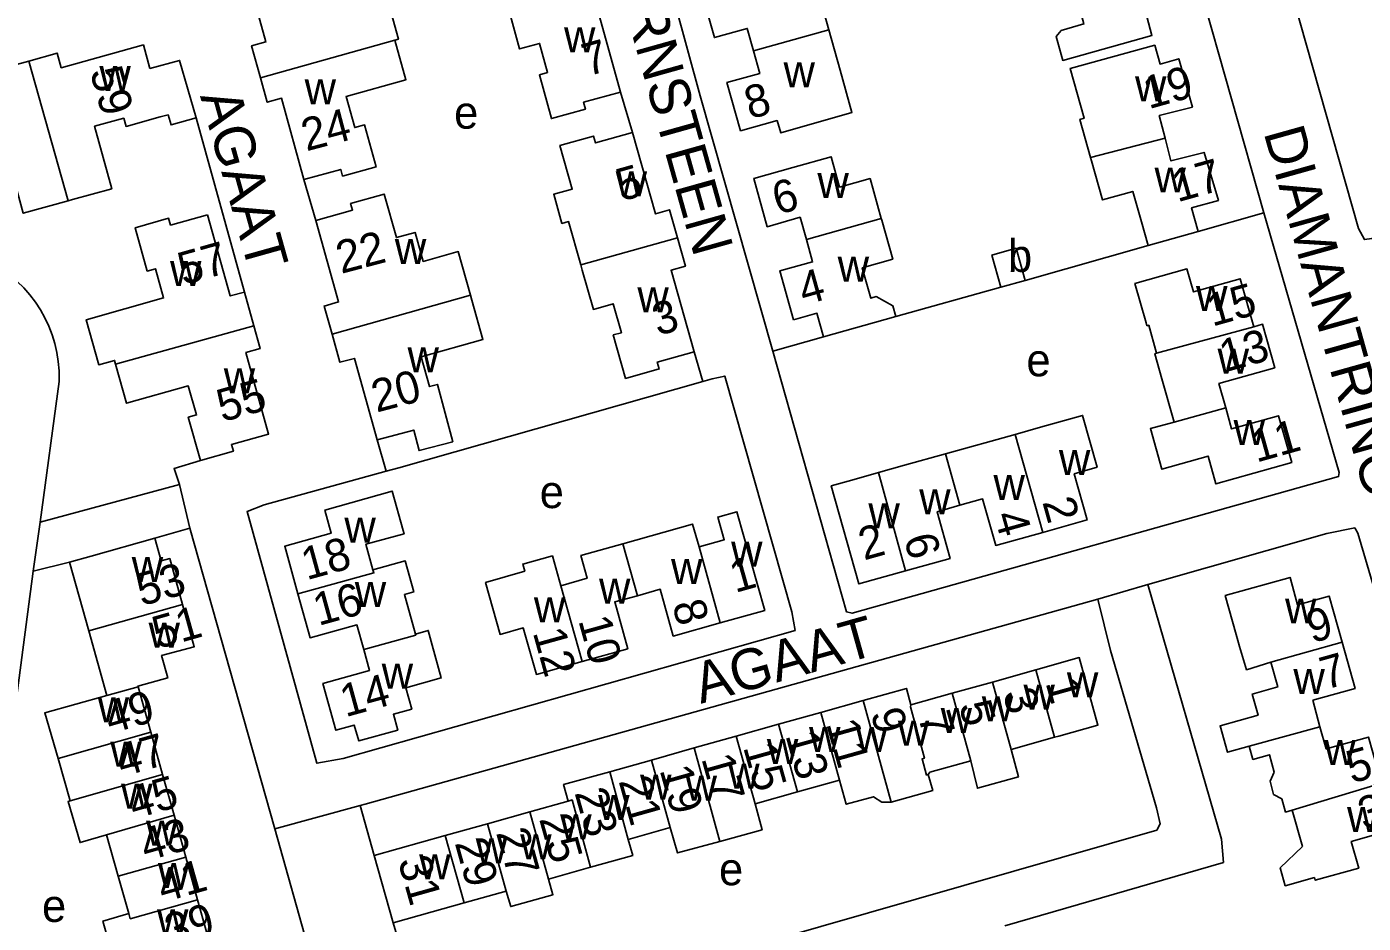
# Model space of a CAD drawing. Extents: x 159441 to 162086, y 388175 to 389787.
# Drawn here: x 159843.1 to 160007.5, y 388312.5 to 388422.7 of the extents above; entities that cross this region are included whole.
import ezdxf

# ---------------------------------------------------------------- set-up
doc = ezdxf.new("R2010")
doc.units = 0
for name, color, linetype in [('BLT_Basislijn', 7, 'Continuous'), ('BLT_Bebouwing', 7, 'Continuous'), ('BLT_Centroide', 7, 'Continuous'), ('BLT_Huisnummer', 7, 'Continuous'), ('BLT_Huisnummer_ tussenligend', 7, 'Continuous'), ('BLT_Onderverdeling_panden', 7, 'Continuous'), ('BLT_Straatnaam', 7, 'Continuous')]:
    doc.layers.add(name, color=color, linetype=linetype)

msp = doc.modelspace()

# ---------------------------------------------------------------- linework, layer by layer
at = {"layer": 'BLT_Basislijn'}
for p, q in [((159916.11, 388414.69), (159917.57, 388409.72)), ((159878.62, 388398.88), (159877.17, 388403.93)), ((159987.19, 388397.54), (159995.27, 388399.83)), ((159965.9, 388391.53), (159981.01, 388395.81)), ((159949.97, 388387.09), (159962.91, 388390.7)), ((159934.85, 388382.82), (159941.08, 388384.6)), ((159925.17, 388382.76), (159926.24, 388379.08)), ((159847.05, 388379.1), (159844.72, 388361.81)), ((159886.16, 388371.93), (159887.3, 388368.06)), ((159861.84, 388366.43), (159844.72, 388361.81)), ((159861.84, 388366.43), (159863.13, 388361.08)), ((159844.72, 388361.81), (159843.86, 388355.77)), ((159858.84, 388359.82), (159863.13, 388361.08)), ((159873.6, 388324.08), (159863.13, 388361.08)), ((159848.32, 388356.89), (159843.86, 388355.77)), ((159981, 388354.14), (159974.83, 388352.34)), ((159884.08, 388326.95), (159873.6, 388324.08)), ((159885.81, 388320.79), (159884.08, 388326.95)), ((159873.6, 388324.08), (159881.72, 388295.02))]:
    msp.add_line(p, q, dxfattribs=at)
for points in [[(160044.18, 388511.83), (160047.34, 388500), (160052.91, 388480.91), (160067.59, 388429.07), (160008.55, 388396.67), (160007.63, 388396.55), (160006.91, 388397.91), (159983.72, 388479.59)], [(159934.85, 388382.82), (159925.9, 388414.21), (159915.23, 388453.23), (159920.65, 388454.53), (159973.85, 388469.77), (159975.39, 388469.98), (159995.27, 388399.83)], [(159863.89, 388411.51), (159869.86, 388390.1)], [(159934.85, 388382.82), (159943.91, 388350.78), (159944.61, 388350.59), (160004.45, 388367.41), (160004.53, 388367.92), (159995.27, 388399.83)], [(159836.1, 388394.82), (159837.16, 388394.43), (159838.19, 388393.96), (159839.18, 388393.43), (159840.14, 388392.82), (159841.04, 388392.14), (159841.9, 388391.41), (159842.71, 388390.61), (159843.45, 388389.76), (159844.14, 388388.86), (159844.75, 388387.92), (159845.3, 388386.93), (159845.78, 388385.91), (159846.19, 388384.85), (159846.52, 388383.77), (159846.77, 388382.67), (159846.94, 388381.55), (159847.04, 388380.42), (159847.05, 388379.29), (159847.05, 388379.1)], [(159926.24, 388379.08), (159927.4, 388379.41), (159928.93, 388379.76), (159937.18, 388350.76), (159937.6, 388348.48), (159881.99, 388332.75), (159878.77, 388332.16), (159870.18, 388363.11), (159872.29, 388363.92), (159887.3, 388368.06)], [(159887.3, 388368.06), (159888.83, 388368.48), (159926.24, 388379.08)], [(159861.84, 388366.43), (159861.19, 388368.39), (159864.45, 388369.37)], [(160019.88, 388314.03), (160011.93, 388342.3), (160011.62, 388344.16), (160006.84, 388360.46), (160006.44, 388361.1), (160003, 388360.41), (159981, 388354.14)], [(159846.55, 388284.61), (159841.46, 388298.21), (159840.2, 388302.75), (159838.85, 388310.3), (159839.09, 388319.85), (159843.86, 388355.77)], [(159963.38, 388312.16), (159990.28, 388319.96), (159990.04, 388322.8), (159981, 388354.14)], [(159974.83, 388352.34), (159884.69, 388327.11), (159884.08, 388326.95)], [(159974.83, 388352.34), (159976.4, 388346.02), (159982.06, 388326.66), (159982.51, 388324.71), (159982.08, 388323.91), (159893.55, 388298.55), (159892.45, 388298.09), (159888.14, 388312.52)]]:
    msp.add_lwpolyline(points, dxfattribs=at)
at = {"layer": 'BLT_Bebouwing'}
for p, q in [((159859.48, 388411.63), (159860.47, 388411.91)), ((159965.9, 388391.53), (159962.91, 388390.7)), ((159964.67, 388372.6), (159956.09, 388370.19)), ((159850.69, 388348.45), (159848.32, 388356.89)), ((159852.93, 388340.49), (159850.69, 388348.45)), ((159961.87, 388342.14), (159967.2, 388343.64)), ((159856.76, 388341.56), (159858.33, 388335.96)), ((159956.93, 388340.76), (159961.87, 388342.14)), ((159940.74, 388338.39), (159945.95, 388339.85)), ((159951.85, 388339.33), (159956.93, 388340.76)), ((159935.57, 388336.94), (159940.74, 388338.39)), ((159930.36, 388335.48), (159935.57, 388336.94)), ((159858.33, 388335.96), (159859.78, 388330.76)), ((159925.18, 388334.03), (159930.36, 388335.48)), ((159969.52, 388335.35), (159964.19, 388333.86)), ((159919.91, 388332.55), (159925.18, 388334.03)), ((159848.41, 388327.54), (159846.91, 388332.72)), ((159914.79, 388331.11), (159919.91, 388332.55)), ((159859.78, 388330.76), (159861.18, 388325.76)), ((159943.05, 388330.08), (159937.87, 388328.63)), ((159937.87, 388328.63), (159932.67, 388327.17)), ((159899.74, 388324.72), (159904.94, 388326.18)), ((159904.94, 388326.18), (159909.66, 388327.51)), ((159861.18, 388325.76), (159862.62, 388320.61)), ((159894.53, 388323.25), (159899.74, 388324.72)), ((159854.32, 388318.27), (159852.89, 388323.35)), ((159885.81, 388320.79), (159894.53, 388323.25)), ((159922.24, 388324.25), (159917.06, 388322.79)), ((159862.62, 388320.61), (159864.09, 388315.36)), ((159888.14, 388312.52), (159885.81, 388320.79)), ((159855.62, 388313.66), (159854.32, 388318.27)), ((159902.06, 388316.44), (159896.87, 388314.98)), ((159864.09, 388315.36), (159865.56, 388310.12))]:
    msp.add_line(p, q, dxfattribs=at)
for points in [[(159869.73, 388430.84), (159874.25, 388432.09), (159874.02, 388432.93), (159878.15, 388434.07), (159879.63, 388428.73), (159878.63, 388428.45), (159879.61, 388424.89), (159887.19, 388426.98), (159888.79, 388421.2), (159888.35, 388421.08)], [(159932.48, 388419.76), (159931.7, 388422.52), (159927.66, 388421.39), (159926, 388427.35), (159929.63, 388428.37), (159929.1, 388430.24), (159938.14, 388432.79), (159939.72, 388427.17), (159940.34, 388427.34), (159941.74, 388422.35)], [(159967.46, 388429.6), (159968.84, 388424.66), (159972.42, 388425.66), (159973.13, 388423.06), (159970.34, 388422.28), (159969.72, 388421.51), (159970.52, 388418.59), (159981.5, 388421.66), (159980.85, 388423.98), (159983.17, 388424.62), (159981.51, 388430.56), (159977.46, 388429.42), (159976.69, 388432.19)], [(159871.81, 388416.44), (159870.72, 388420.36), (159872.49, 388420.85), (159869.73, 388430.84)], [(159916.11, 388414.69), (159913.33, 388424.74), (159915.11, 388425.24), (159914.14, 388428.71)], [(159916.11, 388414.69), (159911.56, 388413.43), (159911.79, 388412.59), (159907.62, 388411.43), (159906.14, 388416.82), (159907.14, 388417.09), (159906.15, 388420.67), (159903.69, 388419.99), (159902.19, 388425.42)], [(159941.74, 388422.35), (159943.13, 388417.39), (159944.59, 388412.18), (159935.82, 388409.67), (159935.37, 388411.19), (159930.88, 388409.93), (159929.2, 388415.86), (159933.25, 388416.99), (159932.48, 388419.76)], [(159858.21, 388417.59), (159857.41, 388420.49), (159847.3, 388417.69), (159846.81, 388419.48), (159843.32, 388418.5)], [(159888.35, 388421.08), (159889.71, 388416.21), (159882.35, 388414.14), (159883.41, 388410.33), (159884.62, 388410.66), (159886.05, 388405.49), (159881.92, 388404.35), (159881.7, 388405.18), (159877.17, 388403.93)], [(159973.93, 388406.65), (159972.62, 388411.33), (159973.16, 388411.48), (159971.42, 388417.59), (159981.84, 388420.45), (159982.49, 388418.13), (159984.8, 388418.78), (159986.47, 388412.83), (159982.4, 388411.79), (159983.11, 388409.01)], [(159843.32, 388418.5), (159839.84, 388417.53), (159840.33, 388415.74), (159830.22, 388412.94)], [(159863.89, 388411.51), (159861.86, 388418.59), (159858.21, 388417.59)], [(159877.17, 388403.93), (159874.41, 388413.92), (159872.65, 388413.43), (159871.81, 388416.44)], [(159830.22, 388412.94), (159831.48, 388408.37), (159830.64, 388408.14), (159831.79, 388403.96), (159837.19, 388405.46), (159837.65, 388403.8), (159841.25, 388404.8), (159842.63, 388399.78), (159848.15, 388401.31)], [(159860.47, 388411.91), (159860.82, 388410.66), (159863.89, 388411.51)], [(159848.15, 388401.31), (159848.71, 388401.46), (159853.53, 388402.79), (159851.4, 388410.48), (159855, 388411.47), (159855.28, 388410.47), (159859.48, 388411.63)], [(159911.22, 388393.43), (159909.72, 388398.77), (159908.91, 388398.54), (159907.9, 388402.12), (159910.17, 388402.76), (159908.66, 388408.1), (159912.8, 388409.27), (159913.04, 388408.43), (159917.57, 388409.72)], [(159923.13, 388396.75), (159922.16, 388400.21), (159920.41, 388399.7), (159917.57, 388409.72)], [(159983.11, 388409.01), (159983.83, 388406.22), (159987.9, 388407.27), (159989.68, 388401.37), (159986.38, 388400.45), (159987.19, 388397.54)], [(159938.98, 388396.55), (159938.21, 388399.29), (159934.16, 388398.13), (159932.51, 388404.08), (159937.32, 388405.43), (159942.02, 388406.74), (159943.06, 388403.01), (159946.81, 388404.06), (159948.19, 388399.15)], [(159981.01, 388395.81), (159980.19, 388398.72), (159979.14, 388402.47), (159975.4, 388401.43), (159974.05, 388406.24), (159973.93, 388406.65)], [(159878.62, 388398.88), (159883.14, 388400.15), (159882.91, 388400.98), (159887.05, 388402.14), (159888.55, 388396.8), (159890.84, 388397.44), (159891.84, 388393.86), (159896.16, 388395.07), (159897.67, 388389.7)], [(159865.29, 388399.61), (159860.76, 388398.34), (159860.52, 388399.18), (159856.39, 388398.01), (159857.89, 388392.67), (159858.89, 388392.96), (159859.9, 388389.38), (159850.37, 388386.7), (159851.93, 388381.16), (159853.86, 388381.7), (159853.99, 388381.24)], [(159869.86, 388390.1), (159868.1, 388389.62), (159865.29, 388399.61)], [(159880.62, 388384.92), (159879.65, 388388.38), (159881.42, 388388.88), (159878.62, 388398.88)], [(159948.19, 388399.15), (159948.25, 388398.95), (159949.6, 388394.13), (159945.85, 388393.08), (159946.9, 388389.34), (159947.57, 388389.53), (159949.61, 388388.41), (159949.97, 388387.09)], [(159987.19, 388397.54), (159981.01, 388395.81)], [(159925.17, 388382.76), (159922.34, 388392.78), (159924.09, 388393.29), (159923.13, 388396.75)], [(159937.38, 388386.68), (159935.7, 388392.72), (159939.75, 388393.81), (159938.98, 388396.55)], [(159962.91, 388390.7), (159961.8, 388394.65), (159964.79, 388395.49), (159965.9, 388391.53)], [(159925.17, 388382.76), (159920.64, 388381.48), (159920.87, 388380.64), (159916.73, 388379.47), (159915.22, 388384.82), (159916.22, 388385.1), (159915.21, 388388.66), (159912.77, 388387.97), (159911.41, 388392.78), (159911.22, 388393.43)], [(159982.05, 388382.57), (159981.1, 388386.02), (159980.87, 388385.96), (159980.77, 388386.33), (159979.41, 388391.14), (159985.8, 388392.94), (159986.6, 388390.11), (159992.36, 388391.73), (159994.01, 388385.82)], [(159871.01, 388385.96), (159869.86, 388390.1)], [(159897.67, 388389.7), (159897.84, 388389.08), (159899.19, 388384.27), (159891.59, 388382.13), (159892.61, 388378.48), (159893.61, 388378.74), (159895.47, 388371.69), (159891.33, 388370.6), (159890.67, 388373.12), (159886.16, 388371.93)], [(159941.08, 388384.6), (159940.27, 388387.49), (159937.38, 388386.68)], [(159949.97, 388387.09), (159941.08, 388384.6)], [(159864.45, 388369.37), (159868.49, 388370.51), (159868.25, 388371.35), (159872.81, 388372.63), (159870.03, 388382.67), (159871.79, 388383.15), (159871.01, 388385.96)], [(159994.01, 388385.82), (159995.11, 388386.13), (159996.6, 388380.79), (159989.73, 388378.86), (159990.57, 388375.86)], [(159886.16, 388371.93), (159883.37, 388381.94), (159881.59, 388381.46), (159880.62, 388384.92)], [(159984.21, 388374.11), (159982.72, 388379.41), (159981.85, 388382.52), (159982.05, 388382.57)], [(159853.99, 388381.24), (159855.34, 388376.43), (159862.94, 388378.56), (159863.95, 388374.99), (159862.94, 388374.71), (159864.45, 388369.37)], [(159990.57, 388375.86), (159991.3, 388373.26), (159997.08, 388374.88), (159998.69, 388369.12), (159989.37, 388366.51), (159988.41, 388369.92), (159982.71, 388368.31), (159981.3, 388373.31), (159984.21, 388374.11)], [(159968.06, 388360.54), (159973.52, 388362.07), (159971.93, 388367.76), (159974.75, 388368.55), (159972.97, 388374.92), (159967.8, 388373.47), (159964.67, 388372.6)], [(159956.09, 388370.19), (159951.07, 388368.79), (159947.87, 388367.9)], [(159947.87, 388367.9), (159944.57, 388366.97), (159942.04, 388366.26), (159945.42, 388354.2), (159951.19, 388355.82)], [(159876.43, 388352.98), (159874.8, 388358.84), (159880.53, 388360.43), (159879.74, 388363.28), (159888.04, 388365.62), (159889.39, 388360.77), (159889.49, 388360.38), (159884.79, 388359.08), (159885.66, 388355.93)], [(159957.86, 388363.87), (159960.66, 388364.66), (159962.27, 388358.93), (159968.06, 388360.54)], [(159925.77, 388358.76), (159928.87, 388359.63), (159928.08, 388362.43), (159930.44, 388363.09), (159933.85, 388350.95), (159928.38, 388349.42)], [(159951.19, 388355.82), (159956.67, 388357.35), (159955.06, 388363.09), (159957.86, 388363.87)], [(159916.39, 388359.15), (159924.99, 388361.56), (159925.77, 388358.76)], [(159848.32, 388356.89), (159850.99, 388357.63), (159858.84, 388359.82)], [(159858.84, 388359.82), (159859.61, 388357.05), (159860.65, 388357.33), (159862.23, 388351.67)], [(159908.76, 388353.98), (159912.03, 388354.9), (159911.24, 388357.7), (159916.39, 388359.15)], [(159911.38, 388344.66), (159905.76, 388343.07), (159904.15, 388348.8), (159901.3, 388348), (159899.51, 388354.4), (159904.33, 388355.76), (159904.08, 388356.64), (159907.74, 388357.64), (159908.76, 388353.98)], [(159890.88, 388348.04), (159889.53, 388352.91), (159890.68, 388353.23), (159889.63, 388357.03), (159885.66, 388355.93)], [(160004.89, 388347.03), (160003.3, 388352.71), (160000, 388351.79), (159999.42, 388351.62), (159998.48, 388355.01), (159990.52, 388352.8), (159991.87, 388347.98), (159992.27, 388346.53), (159993.14, 388343.66), (159996.13, 388344.58)], [(159884.52, 388346.14), (159883.68, 388349.17), (159877.93, 388347.58), (159876.43, 388352.98)], [(159918.19, 388352.76), (159915.41, 388351.99), (159917, 388346.24), (159911.38, 388344.66)], [(159928.38, 388349.42), (159922.6, 388347.8), (159921.01, 388353.54), (159918.19, 388352.76)], [(159862.23, 388351.67), (159863.68, 388346.47), (159859.65, 388345.4), (159860.4, 388342.65), (159856.73, 388341.65), (159856.76, 388341.56)], [(159890.88, 388348.04), (159892.45, 388348.48), (159892.94, 388346.69), (159894.06, 388342.65), (159889.69, 388341.44), (159890.43, 388338.79), (159888.18, 388338.17), (159888.71, 388336.21), (159883.9, 388334.89), (159883.36, 388336.84), (159881.1, 388336.22), (159879.49, 388341.98), (159885.23, 388343.57), (159884.52, 388346.14)], [(160001.27, 388339.89), (160006.48, 388341.35), (160004.89, 388347.03)], [(159967.2, 388343.64), (159972.55, 388345.14), (159974.85, 388336.85), (159970.04, 388335.5), (159969.52, 388335.35)], [(159996.13, 388344.58), (159996.98, 388341.54), (159993.83, 388340.65), (159994.56, 388338.06), (159989.87, 388336.75), (159990.77, 388333.5), (159993.46, 388334.26)], [(159945.95, 388339.85), (159951.28, 388341.35), (159951.85, 388339.33)], [(159846.91, 388332.72), (159845.28, 388338.36), (159852.93, 388340.49)], [(160002.17, 388336.65), (160001.27, 388339.89)], [(160009.74, 388329.7), (160008.15, 388335.37), (160002.94, 388333.92), (160002.17, 388336.65)], [(159964.19, 388333.86), (159965.06, 388330.48), (159960.03, 388329.07), (159959.21, 388332.46)], [(159993.46, 388334.26), (159993.92, 388332.63), (159995.95, 388333.2), (159996.52, 388331.05), (159996.02, 388329.93), (159996.46, 388328.29)], [(159909.66, 388327.51), (159909.1, 388329.52), (159914.79, 388331.11)], [(159959.21, 388332.46), (159954.17, 388331.05), (159953.98, 388330.75)], [(159949.41, 388327.35), (159948.27, 388327.38), (159947.23, 388328.03), (159943.88, 388327.11), (159943.05, 388330.08)], [(159953.98, 388330.75), (159954.53, 388328.81), (159949.41, 388327.35)], [(160009.74, 388329.7), (160011.32, 388324.03), (160006.02, 388322.54), (160006.94, 388319.26), (160001.58, 388317.76), (160001.48, 388318.09), (159997.9, 388317.09), (159997.28, 388319.28), (160000.01, 388321.9), (159998.75, 388326.38)], [(159996.46, 388328.29), (159997.48, 388327.77), (159997.93, 388326.15), (159998.75, 388326.38)], [(159852.89, 388323.35), (159849.62, 388322.39), (159848.14, 388327.46), (159848.41, 388327.54)], [(159932.67, 388327.17), (159933.54, 388323.98), (159928.34, 388322.55)], [(159928.34, 388322.55), (159923.13, 388321.12), (159922.24, 388324.25)], [(159917.06, 388322.79), (159917.61, 388320.82), (159912.44, 388319.37)], [(159912.44, 388319.37), (159907.25, 388317.9)], [(159907.25, 388317.9), (159907.79, 388315.98), (159902.6, 388314.52), (159902.06, 388316.44)], [(159896.87, 388314.98), (159892.96, 388313.88), (159888.14, 388312.52)], [(159854.1, 388306.89), (159852.44, 388312.75), (159855.62, 388313.66)]]:
    msp.add_lwpolyline(points, dxfattribs=at)
at = {"layer": 'BLT_Onderverdeling_panden'}
for p, q in [((159932.48, 388419.76), (159941.74, 388422.35)), ((159871.81, 388416.44), (159888.35, 388421.08)), ((159843.32, 388418.5), (159848.15, 388401.31)), ((159983.11, 388409.01), (159973.93, 388406.65)), ((159938.98, 388396.55), (159948.19, 388399.15)), ((159923.13, 388396.75), (159911.22, 388393.43)), ((159880.62, 388384.92), (159897.67, 388389.7)), ((159871.01, 388385.96), (159853.99, 388381.24)), ((159994.01, 388385.82), (159982.05, 388382.57)), ((159990.57, 388375.86), (159984.21, 388374.11)), ((159964.67, 388372.6), (159968.06, 388360.54)), ((159957.86, 388363.87), (159956.09, 388370.19)), ((159947.87, 388367.9), (159951.19, 388355.82)), ((159916.39, 388359.15), (159918.19, 388352.76)), ((159925.77, 388358.76), (159928.38, 388349.42)), ((159911.38, 388344.66), (159908.76, 388353.98)), ((159862.23, 388351.67), (159850.69, 388348.45)), ((160004.89, 388347.03), (159996.13, 388344.58)), ((159969.52, 388335.35), (159967.2, 388343.64)), ((159852.93, 388340.49), (159856.76, 388341.56)), ((159964.19, 388333.86), (159961.87, 388342.14)), ((159959.21, 388332.46), (159956.93, 388340.76)), ((160002.17, 388336.65), (159993.46, 388334.26)), ((159846.91, 388332.72), (159858.33, 388335.96)), ((159932.67, 388327.17), (159930.36, 388335.48)), ((159928.34, 388322.55), (159925.18, 388334.03)), ((159917.06, 388322.79), (159914.79, 388331.11)), ((159922.24, 388324.25), (159919.91, 388332.55)), ((159848.41, 388327.54), (159859.78, 388330.76)), ((160009.74, 388329.7), (159998.75, 388326.38)), ((159907.25, 388317.9), (159904.94, 388326.18)), ((159852.89, 388323.35), (159861.18, 388325.76)), ((159902.06, 388316.44), (159899.74, 388324.72)), ((159896.87, 388314.98), (159894.53, 388323.25)), ((159854.32, 388318.27), (159862.62, 388320.61))]:
    msp.add_line(p, q, dxfattribs=at)
for points in [[(159885.66, 388355.93), (159885.77, 388355.55), (159876.43, 388352.98)], [(159884.52, 388346.14), (159890.92, 388347.92), (159890.88, 388348.04)], [(159949.41, 388327.35), (159945.95, 388339.85)], [(159953.98, 388330.75), (159953.77, 388330.69), (159953.21, 388332.68), (159953.51, 388332.77), (159951.79, 388339.07), (159951.85, 388339.33)], [(159943.05, 388330.08), (159940.74, 388338.39)], [(159937.87, 388328.63), (159935.57, 388336.94)], [(159912.44, 388319.37), (159910.16, 388327.65), (159909.66, 388327.51)], [(159855.62, 388313.66), (159855.8, 388313.03), (159864.09, 388315.36)]]:
    msp.add_lwpolyline(points, dxfattribs=at)

# ---------------------------------------------------------------- texts
at = {"layer": 'BLT_Centroide'}
for s, p in [('w', (159909.16, 388419.59)), ('w', (159936.17, 388415.28)), ('w', (159852, 388414.83)), ('w', (159979.41, 388413.56)), ('w', (159877.25, 388413.19)), ('e', (159895.64, 388410.19)), ('w', (159981.81, 388402.34)), ('w', (159915.52, 388401.88)), ('w', (159940.34, 388401.66)), ('w', (159888.35, 388393.53)), ('b', (159963.78, 388392.57)), ('w', (159860.69, 388390.84)), ('w', (159942.83, 388391.36)), ('w', (159918.19, 388387.62)), ('w', (159986.92, 388387.75)), ('w', (159889.91, 388380.23)), ('e', (159966.05, 388379.74)), ('w', (159989.57, 388380.06)), ('w', (159867.3, 388377.66)), ('w', (159991.54, 388371.28)), ('w', (159970.05, 388367.59)), ('w', (159962, 388364.52)), ('e', (159906.17, 388363.53)), ('w', (159952.86, 388362.78)), ('w', (159946.61, 388361.03)), ('w', (159882.14, 388359.27)), ('w', (159929.72, 388356.33)), ('w', (159855.98, 388354.44)), ('w', (159922.33, 388354.19)), ('w', (159883.42, 388351.38)), ('w', (159913.47, 388351.78)), ('w', (159905.46, 388349.47)), ('w', (159997.87, 388349.34)), ('w', (159858.05, 388346.38)), ('w', (159886.73, 388341.33)), ('w', (159971.03, 388340.25)), ('w', (159998.9, 388340.66)), ('w', (159965.69, 388338.75)), ('w', (159851.8, 388337.19)), ('w', (159960.56, 388337.31)), ('w', (159955.5, 388335.89)), ('w', (159939.31, 388333.52)), ('w', (159945.08, 388333.52)), ('w', (159950.23, 388334.33)), ('w', (159853.34, 388331.75)), ('w', (159934.12, 388332.05)), ('w', (160002.7, 388331.94)), ('w', (159929.36, 388329.02)), ('w', (159854.67, 388326.56)), ('w', (159918.52, 388327.67)), ('w', (159924.12, 388327.56)), ('w', (159913.36, 388325.17)), ('w', (160005.5, 388323.69)), ('w', (159857.75, 388322)), ('w', (159908.69, 388322.78)), ('w', (159898.3, 388319.84)), ('w', (159903.77, 388320.34)), ('w', (159859.21, 388316.81)), ('w', (159891.34, 388317.88)), ('e', (159928.23, 388317.15)), ('e', (159844.94, 388312.64)), ('w', (159859.09, 388311.12))]:
    msp.add_text(s, height=4, dxfattribs=at).set_placement(p)
at = {"layer": 'BLT_Huisnummer'}
for s, rotation, p in [('7', 15.7848, (159912.06, 388416.61)), ('59', 285.6704, (159850.81, 388417.23)), ('19', 15.6467, (159981.1, 388412.57)), ('8', 15.6436, (159932.03, 388411.33)), ('24', 14.7835, (159877.46, 388407.39)), ('5', 15.7848, (159916.23, 388401.22)), ('17', 15.6467, (159984.63, 388401.12)), ('6', 15.6436, (159935.45, 388399.58)), ('22', 14.7835, (159881.74, 388392.32)), ('57', 15.709, (159862.32, 388390.93)), ('4', 15.6436, (159938.68, 388388.45)), ('15', 15.6689, (159988.91, 388385.83)), ('3', 15.7848, (159920.7, 388384.69)), ('20', 14.7835, (159886.09, 388375.26)), ('55', 15.709, (159867.11, 388374.08)), ('11', 15.6689, (159994.34, 388369.11)), ('2', 285.6356, (159967.99, 388364.29)), ('2', 15.6371, (159946.06, 388357.08)), ('18', 15.3688, (159877.5, 388354.65)), ('1', 15.6721, (159930.21, 388353.08)), ('53', 15.8673, (159857.19, 388351.45)), ('9', 15.6326, (160001.17, 388346.9)), ('12', 285.5375, (159905.3, 388348.25)), ('14', 15.3688, (159882.27, 388337.8)), ('49', 15.8673, (159853.34, 388335.76)), ('1', 285.6535, (159968.38, 388342.07)), ('5', 285.6535, (159957.72, 388339.28)), ('9', 285.6535, (159946.86, 388338.35)), ('13', 285.6535, (159936.38, 388335.59)), ('17', 285.6535, (159926.04, 388332.75)), ('45', 15.8673, (159856.26, 388325.26)), ('21', 285.6535, (159915.86, 388329.98)), ('3', 15.6326, (160007.52, 388323.93)), ('25', 285.6535, (159906.08, 388325.32)), ('41', 15.8673, (159859.81, 388315)), ('31', 285.6535, (159888.71, 388320.16))]:
    msp.add_text(s, height=4, rotation=rotation, dxfattribs=at).set_placement(p)
at = {"layer": 'BLT_Huisnummer_ tussenligend'}
for s, rotation, p in [('13', 15.6689, (159990.47, 388380.21)), ('4', 285.6356, (159962.06, 388362.64)), ('6', 285.6356, (159950.94, 388359.83)), ('16', 15.3688, (159878.95, 388349.03)), ('51', 15.8673, (159859.18, 388346.17)), ('8', 285.5375, (159922.44, 388351.69)), ('10', 285.5375, (159910.9, 388349.72)), ('7', 15.6326, (160002.83, 388341.18)), ('3', 285.6535, (159963.12, 388340.79)), ('7', 285.6535, (159952.68, 388337.94)), ('11', 285.6535, (159941.38, 388337.03)), ('47', 15.8673, (159854.79, 388330.45)), ('15', 285.6535, (159931.18, 388334.14)), ('5', 15.6326, (160006.06, 388329.65)), ('19', 285.6535, (159920.9, 388331.34)), ('23', 285.6535, (159910.44, 388328.54)), ('43', 15.8673, (159857.71, 388320.07)), ('29', 285.6535, (159895.7, 388322.37)), ('27', 285.6535, (159900.78, 388323.62)), ('39', 15.8673, (159860.72, 388309.57))]:
    msp.add_text(s, height=4, rotation=rotation, dxfattribs=at).set_placement(p)
at = {"layer": 'BLT_Straatnaam'}
for s, rotation, p in [('BARNSTEEN', 285.6489, (159914.21, 388433.59)), ('AGAAT', 285.6499, (159864.37, 388414.21)), ('DIAMANTRING', 285.6488, (159995.21, 388409.73)), ('AGAAT', 15.649, (159925.99, 388339.45))]:
    msp.add_text(s, height=5, rotation=rotation, dxfattribs=at).set_placement(p)

doc.saveas('drawing.dxf')
